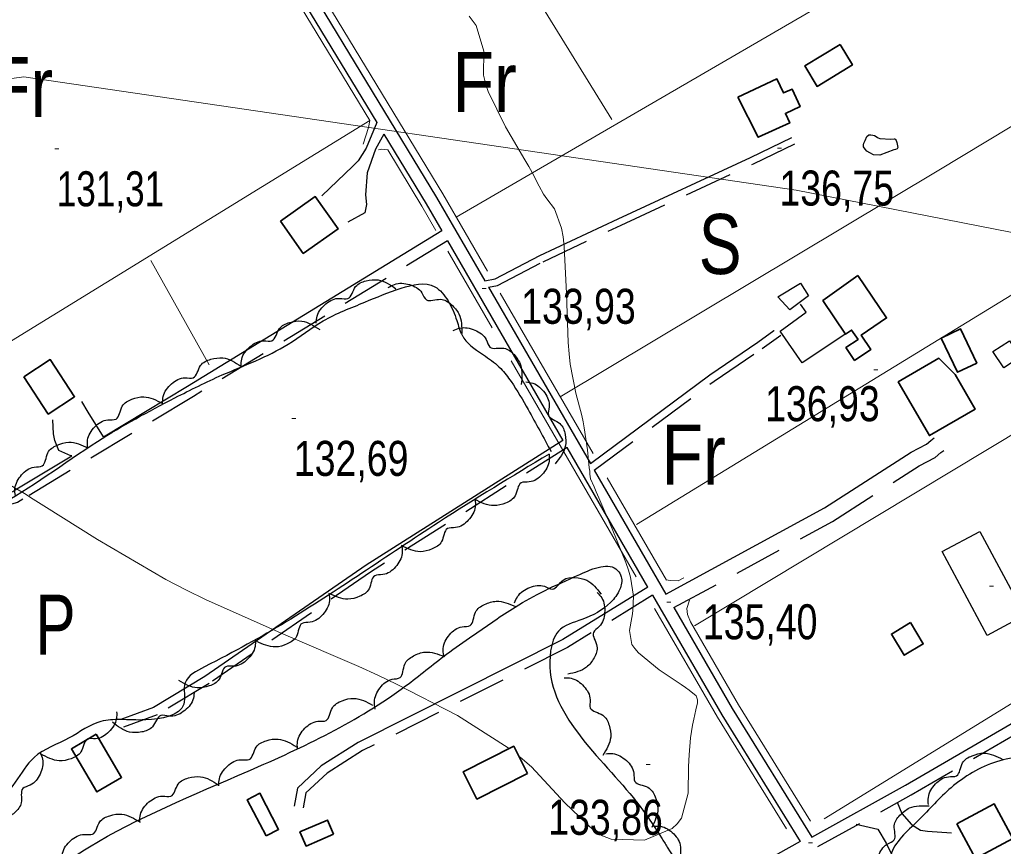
# Model space of a CAD drawing. Extents: x 487425 to 492029, y 4383576 to 4386788.
# Drawn here: x 489600.3 to 489846.1, y 4384715.6 to 4384922.2 of the extents above; entities that cross this region are included whole.
import ezdxf
from ezdxf.enums import TextEntityAlignment as Align

# ---------------------------------------------------------------- set-up
doc = ezdxf.new("R2010")
doc.units = 0
doc.header["$LTSCALE"] = 4
doc.linetypes.add('MEDIUM_DASHED', pattern=[4.5, 3, -1.5])
for name, color, linetype, lineweight in [('21', 7, 'Continuous', 25), ('24', 7, 'Continuous', 13), ('27', 7, 'Continuous', 25), ('38', 7, 'Continuous', 25), ('46', 7, 'Continuous', 25), ('47', 7, 'Continuous', 35), ('51', 7, 'Continuous', 13), ('58', 7, 'Continuous', 25), ('7', 7, 'Continuous', 13), ('9', 7, 'Continuous', 13)]:
    doc.layers.add(name, color=color, linetype=linetype, lineweight=lineweight)
doc.layers.add('31', color=7, linetype='Continuous')

msp = doc.modelspace()

# ---------------------------------------------------------------- linework, layer by layer
at = {"layer": '21'}
for points in [[(489815.22, 4384888.3), (489813.64, 4384888.39), (489812.75, 4384888.85), (489812, 4384889.31), (489811.56, 4384889.76), (489811.19, 4384890.37), (489811.2, 4384890.89), (489811.28, 4384891.34), (489811.58, 4384891.94), (489812.05, 4384892.98), (489812.5, 4384893.35), (489813.03, 4384893.35), (489813.55, 4384893.34), (489813.92, 4384893.19), (489814.59, 4384892.8), (489814.82, 4384892.65), (489815.27, 4384892.5), (489818.04, 4384892.31), (489818.87, 4384892.38), (489819.09, 4384892.38), (489819.16, 4384892.23), (489819.31, 4384892), (489819.53, 4384891.47), (489819.74, 4384890.19), (489819.59, 4384889.9), (489819.21, 4384889.68), (489818.76, 4384889.61)], [(489797.41, 4384853.16), (489792.8, 4384849.61), (489789.76, 4384852.87), (489795.42, 4384856.34)], [(489847.63, 4384841.94), (489850.32, 4384837.8), (489846.2, 4384835.13), (489843.51, 4384839.27)]]:
    msp.add_lwpolyline(points, close=True, dxfattribs=at)
at = {"layer": '24'}
msp.add_lwpolyline([(488954.49, 4384817.11), (489198.5, 4384851.16), (489357.39, 4384873.86), (489601.4, 4384907.91), (489794.34, 4384879.53), (490083.75, 4384822.79), (490248.31, 4384800.09), (490395.85, 4384817.11), (490526.37, 4384822.79), (490764.71, 4384947.63), (491088.16, 4385117.87), (491252.72, 4385202.99), (491256.7, 4385199.2)], dxfattribs=at)
at = {"layer": '27'}
for points in [[(489674.43, 4384846.32), (489674.65, 4384848.09), (489676.87, 4384851.16), (489680.3, 4384852.52), (489682.36, 4384852.46), (489684.29, 4384855.44), (489686.9, 4384856.89), (489689.92, 4384857.12), (489694.36, 4384854.91)], [(489732.6, 4384813.61), (489705.02, 4384796.52), (489666.92, 4384771.67), (489646.54, 4384760.43), (489641.69, 4384756.43), (489641.33, 4384751.11), (489631.84, 4384747.17), (489625.46, 4384747.24), (489620.65, 4384746.77), (489612.73, 4384742.66), (489603.97, 4384737.8), (489599.25, 4384731.63), (489593.56, 4384725.69), (489583.29, 4384720.18), (489576.95, 4384717.11), (489569.26, 4384713.44), (489548.36, 4384702.8), (489537.94, 4384696.92), (489518.33, 4384687.69), (489517.34, 4384686.65), (489503.16, 4384706.32), (489487.47, 4384725.7), (489482.55, 4384734.31), (489474.81, 4384746.63), (489471.65, 4384752.14), (489472.25, 4384752.43), (489504.83, 4384767.74), (489515.86, 4384773.84), (489523.35, 4384779.46), (489532.64, 4384785.28), (489538.31, 4384789.12), (489541.38, 4384788.86), (489557.26, 4384786.13), (489563.88, 4384788.23), (489594.4, 4384800.41), (489619.8, 4384816.77), (489639.13, 4384827.66), (489650.97, 4384833.37), (489667.41, 4384841.06), (489676.18, 4384846.89), (489686.59, 4384851.57), (489695.63, 4384855.07), (489704.04, 4384855.43), (489707.37, 4384851.86), (489709.57, 4384846.96), (489710.95, 4384843.19), (489711.32, 4384842.59), (489716.74, 4384838.03), (489720.53, 4384834.98), (489723.12, 4384831.73), (489727.39, 4384824.7), (489733.13, 4384814.21)], [(489692.39, 4384855.19), (489693.96, 4384856.02), (489697.75, 4384855.94), (489700.83, 4384853.89), (489701.95, 4384852.17), (489705.5, 4384852.28), (489708.18, 4384850.96), (489710.09, 4384848.62), (489710.8, 4384843.71)], [(489655.65, 4384835.55), (489655.81, 4384837.32), (489657.94, 4384840.46), (489661.33, 4384841.92), (489663.38, 4384841.92), (489665.23, 4384844.96), (489667.79, 4384846.49), (489670.8, 4384846.82), (489675.3, 4384844.74)], [(489708.66, 4384844.45), (489710.31, 4384845.09), (489714.07, 4384844.58), (489716.89, 4384842.2), (489717.81, 4384840.36), (489721.35, 4384840.06), (489723.86, 4384838.45), (489725.49, 4384835.9), (489725.64, 4384830.95)], [(489636.05, 4384826.24), (489636.2, 4384828.01), (489638.3, 4384831.16), (489641.68, 4384832.65), (489643.73, 4384832.67), (489645.55, 4384835.72), (489648.1, 4384837.28), (489651.11, 4384837.63), (489655.63, 4384835.59)], [(489726.85, 4384831.64), (489728.59, 4384831.3), (489731.52, 4384828.89), (489732.66, 4384825.38), (489732.47, 4384823.34), (489735.32, 4384821.21), (489736.61, 4384818.52), (489736.66, 4384815.49), (489734.17, 4384811.2)], [(489617.29, 4384815.3), (489617.3, 4384817.08), (489619.13, 4384820.4), (489622.37, 4384822.17), (489624.41, 4384822.36), (489625.97, 4384825.55), (489628.38, 4384827.31), (489631.34, 4384827.91), (489636.02, 4384826.26)], [(489599.26, 4384803.22), (489599.17, 4384805), (489600.82, 4384808.41), (489603.96, 4384810.35), (489605.99, 4384810.65), (489607.38, 4384813.92), (489609.69, 4384815.81), (489612.62, 4384816.56), (489617.38, 4384815.16)], [(489732.6, 4384813.61), (489732.63, 4384811.84), (489730.87, 4384808.48), (489727.67, 4384806.64), (489725.63, 4384806.41), (489724.14, 4384803.18), (489721.76, 4384801.37), (489718.81, 4384800.71), (489714.1, 4384802.26)], [(489714.13, 4384802.22), (489714.18, 4384800.44), (489712.44, 4384797.07), (489709.26, 4384795.21), (489707.22, 4384794.96), (489705.75, 4384791.72), (489703.39, 4384789.89), (489700.45, 4384789.2), (489695.73, 4384790.72)], [(489695.83, 4384790.56), (489695.91, 4384788.78), (489694.23, 4384785.38), (489691.07, 4384783.47), (489689.04, 4384783.18), (489687.63, 4384779.92), (489685.3, 4384778.05), (489682.37, 4384777.32), (489677.62, 4384778.75)], [(489745.01, 4384434.16), (489741.88, 4384435.77), (489731.89, 4384455.24), (489719.3, 4384475.49), (489713.52, 4384482.38), (489710.45, 4384482.79), (489701.94, 4384479.97), (489694.29, 4384473.75), (489684.93, 4384468.01), (489670.36, 4384460.29), (489658.63, 4384451.65), (489662.1, 4384440.36), (489664.38, 4384436.28), (489663.66, 4384432.01), (489657.1, 4384429.31), (489647.25, 4384427.25), (489637.56, 4384425.86), (489634.19, 4384433.4), (489629.63, 4384441.25), (489626.03, 4384448.12), (489620.16, 4384452.84), (489615.37, 4384454.17), (489608.7, 4384454.54), (489600.63, 4384463.94), (489595.41, 4384473.67), (489593.13, 4384483.53), (489591.31, 4384488.95), (489591.14, 4384493.98), (489592.91, 4384497.11), (489604.12, 4384500.28), (489614.35, 4384502.49), (489616.46, 4384503.22), (489616.77, 4384510.72), (489605.55, 4384527.2), (489582.69, 4384562.42), (489577.28, 4384574.19), (489577, 4384582.37), (489578.24, 4384586.4), (489623.17, 4384612.22), (489623.27, 4384614.25), (489618.16, 4384626.54), (489614.33, 4384626.28), (489590.33, 4384613.72), (489566.41, 4384601.62), (489563.9, 4384605.02), (489549.87, 4384630.99), (489535.22, 4384656.14), (489533.62, 4384660.73), (489577.48, 4384690.62), (489617.75, 4384715.44), (489657.42, 4384734.35), (489696.75, 4384755.65), (489706.97, 4384763.57), (489713.55, 4384768.22), (489724.13, 4384775.37), (489740.28, 4384783.52), (489749.74, 4384784.54), (489750.63, 4384782.95), (489750.29, 4384779.8), (489748, 4384776.53), (489740.83, 4384772.26), (489734.94, 4384769.32), (489733.01, 4384764.39), (489753.67, 4384727.7), (489760.69, 4384717.72), (489762.16, 4384715.37), (489767.16, 4384705.94), (489767.13, 4384697.39), (489766.9, 4384690.41), (489766.86, 4384680.29), (489771.25, 4384670.56), (489778.05, 4384668.15), (489793.89, 4384668.8), (489809.16, 4384672.38), (489815.65, 4384675.6), (489820.09, 4384676.98), (489829.14, 4384654.74), (489837.82, 4384639.27), (489832.84, 4384636.62), (489826.56, 4384632.64), (489827.17, 4384626.93), (489832.59, 4384601.89), (489833.16, 4384585.68), (489832.97, 4384575.93), (489831.92, 4384569.19), (489828.17, 4384562.63), (489830.21, 4384551.13), (489832.31, 4384544.43), (489834.09, 4384535.85), (489834.7, 4384523.54), (489834.59, 4384513.79)], [(489724.01, 4384776.39), (489724.75, 4384778), (489727.79, 4384780.27), (489731.47, 4384780.55), (489733.42, 4384779.87), (489736.16, 4384782.13), (489739.09, 4384782.74), (489742.02, 4384782.06), (489745.6, 4384778.62)], [(489677.65, 4384778.71), (489677.74, 4384776.93), (489676.08, 4384773.52), (489672.93, 4384771.59), (489670.9, 4384771.3), (489669.5, 4384768.03), (489667.18, 4384766.15), (489664.25, 4384765.4), (489659.5, 4384766.82)], [(489744.64, 4384779.02), (489745.78, 4384777.66), (489746.5, 4384773.94), (489745.16, 4384770.49), (489743.72, 4384769.04), (489744.57, 4384765.59), (489743.86, 4384762.69), (489741.97, 4384760.33), (489737.33, 4384758.59)], [(489706.29, 4384763.25), (489706.16, 4384765.02), (489707.76, 4384768.46), (489710.87, 4384770.45), (489712.89, 4384770.79), (489714.22, 4384774.08), (489716.5, 4384776.01), (489719.42, 4384776.82), (489724.2, 4384775.5)], [(489659.23, 4384767.25), (489659.16, 4384765.48), (489657.21, 4384762.23), (489653.91, 4384760.58), (489651.86, 4384760.46), (489650.18, 4384757.33), (489647.71, 4384755.65), (489644.73, 4384755.16), (489640.11, 4384756.99)], [(489689.18, 4384749.89), (489688.97, 4384751.65), (489690.39, 4384755.17), (489693.39, 4384757.32), (489695.4, 4384757.75), (489696.56, 4384761.11), (489698.74, 4384763.15), (489701.61, 4384764.1), (489706.45, 4384763.02)], [(489736.35, 4384757.71), (489738.12, 4384757.59), (489741.32, 4384755.54), (489742.87, 4384752.19), (489742.92, 4384750.14), (489746.01, 4384748.37), (489747.61, 4384745.85), (489748.01, 4384742.85), (489746.05, 4384738.3)], [(489643.95, 4384753.9), (489643.62, 4384752.15), (489641.21, 4384749.23), (489637.69, 4384748.09), (489635.65, 4384748.28), (489633.53, 4384745.43), (489630.83, 4384744.15), (489627.81, 4384744.11), (489623.52, 4384746.6)], [(490039.24, 4384621.99), (490030.98, 4384615.94), (490027.35, 4384607.18), (490022.74, 4384596.32), (490012.75, 4384587.95), (490007.11, 4384582.95), (489999.21, 4384575.17), (489994.7, 4384572.26), (489981.36, 4384573.28), (489979.73, 4384580.78), (489976.53, 4384586.86), (489964.99, 4384590.72), (489947.56, 4384603.67), (489942.93, 4384609.01), (489944, 4384617.78), (489942.39, 4384629.93), (489935.59, 4384637.52), (489917.08, 4384640.2), (489906.73, 4384640.01), (489893.69, 4384640.95), (489890.63, 4384645.38), (489888.39, 4384649.06), (489888.56, 4384656.26), (489891.74, 4384664.95), (489901.13, 4384673.39), (489917.29, 4384683.99), (489924.04, 4384686.22), (489932.9, 4384691.14), (489936.3, 4384697.06), (489937.36, 4384701.78), (489933.07, 4384720.76), (489925.45, 4384731.28), (489926.67, 4384737.05), (489930.36, 4384742.06), (489931.87, 4384747.08), (489928.59, 4384753.24), (489917.34, 4384750.8), (489906.51, 4384739.58), (489897.43, 4384739.54), (489888.53, 4384745.34), (489884.56, 4384748.35), (489882.84, 4384748.8), (489857.62, 4384739.66), (489844.42, 4384736.7), (489833.07, 4384730.21), (489824.8, 4384721.99), (489817.95, 4384713.31), (489818.37, 4384701.61), (489818.42, 4384695.84), (489821.4, 4384688.25), (489822.5, 4384681.5), (489844.21, 4384645.45), (489870.07, 4384590.56)], [(489669.75, 4384739.98), (489669.76, 4384741.75), (489671.61, 4384745.07), (489674.86, 4384746.82), (489676.9, 4384747.01), (489678.47, 4384750.2), (489680.89, 4384751.95), (489683.85, 4384752.53), (489688.53, 4384750.86)], [(489624.56, 4384749.22), (489624.51, 4384747.45), (489622.6, 4384744.17), (489619.32, 4384742.47), (489617.27, 4384742.33), (489615.64, 4384739.17), (489613.19, 4384737.47), (489610.21, 4384736.94), (489605.58, 4384738.7)], [(489650.12, 4384730.67), (489650.24, 4384732.45), (489652.28, 4384735.64), (489655.62, 4384737.21), (489657.68, 4384737.27), (489659.43, 4384740.36), (489661.95, 4384741.96), (489664.95, 4384742.37), (489669.51, 4384740.43)], [(489605.44, 4384739.04), (489606.04, 4384737.37), (489605.43, 4384733.62), (489602.98, 4384730.86), (489601.12, 4384729.99), (489600.74, 4384726.46), (489599.07, 4384723.98), (489596.48, 4384722.42), (489591.52, 4384722.39)], [(489746.77, 4384738.7), (489748.54, 4384738.75), (489751.92, 4384737.02), (489753.79, 4384733.83), (489754.04, 4384731.8), (489757.28, 4384730.34), (489759.11, 4384727.98), (489759.8, 4384725.04), (489758.29, 4384720.31)], [(489827.41, 4384726.03), (489827.39, 4384727.8), (489829.17, 4384731.15), (489832.38, 4384732.97), (489834.42, 4384733.2), (489835.93, 4384736.42), (489838.31, 4384738.21), (489841.26, 4384738.86), (489845.97, 4384737.28)], [(489630.34, 4384721.74), (489630.51, 4384723.51), (489632.65, 4384726.65), (489636.04, 4384728.1), (489638.09, 4384728.1), (489639.95, 4384731.13), (489642.51, 4384732.66), (489645.52, 4384732.98), (489650.02, 4384730.89)], [(489815.48, 4384707.71), (489814.72, 4384709.31), (489814.94, 4384713.1), (489817.09, 4384716.1), (489818.84, 4384717.16), (489818.87, 4384720.71), (489820.28, 4384723.34), (489822.69, 4384725.16), (489827.62, 4384725.69)], [(489610.9, 4384712.1), (489611.04, 4384713.87), (489613.12, 4384717.04), (489616.48, 4384718.56), (489618.54, 4384718.59), (489620.33, 4384721.66), (489622.87, 4384723.23), (489625.87, 4384723.61), (489630.41, 4384721.6)], [(489758.7, 4384720.62), (489760.47, 4384720.58), (489763.75, 4384718.68), (489765.45, 4384715.4), (489765.59, 4384713.35), (489768.75, 4384711.72), (489770.45, 4384709.26), (489770.99, 4384706.29), (489769.23, 4384701.66)]]:
    msp.add_spline(points, degree=3, dxfattribs=at)
at = {"layer": '38'}
for p, q in [((489639.32, 4384979.33), (489689.56, 4384896.49)), ((489707.24, 4384866.91), (489736.09, 4384817.03)), ((489717.46, 4384855.31), (489742.94, 4384811.26)), ((489757.33, 4384780.3), (489737.11, 4384815.27)), ((489743.91, 4384809.58), (489761.81, 4384778.63))]:
    msp.add_line(p, q, dxfattribs=at)
for points in [[(489640.17, 4384983.8), (489704.5, 4384877.71), (489716.53, 4384856.91)], [(489689.56, 4384896.49), (489686.95, 4384890.06), (489684.89, 4384886.85), (489683.6, 4384885.52), (489675.86, 4384878.18)], [(489691.32, 4384893.58), (489689.27, 4384889.8), (489687.18, 4384883.9), (489686.74, 4384878.35), (489687.02, 4384875.95), (489686.62, 4384873.93), (489682.31, 4384871.58)], [(489691.32, 4384893.58), (489701.89, 4384876.16), (489705.79, 4384869.42)], [(489716.53, 4384856.91), (489719.11, 4384857.43), (489730.33, 4384863.25), (489749.88, 4384872.41), (489782.92, 4384887.71), (489793.24, 4384892.69)], [(489705.79, 4384869.42), (489642.29, 4384830.51), (489621.28, 4384817.86)], [(489742.94, 4384811.26), (489772.75, 4384833.38), (489784.79, 4384841.58), (489788.8, 4384844.46), (489788.84, 4384844.49)], [(489621.28, 4384817.91), (489617.48, 4384824.08), (489615.86, 4384826.72)], [(489613.38, 4384813.12), (489613.16, 4384813.17), (489610.09, 4384814.48), (489609.15, 4384816.97), (489608.79, 4384818.62), (489608.61, 4384822.15)], [(489613.39, 4384813.11), (489599.6, 4384804.8), (489598.64, 4384804.18), (489596.26, 4384803.55), (489591.58, 4384803.1), (489588.39, 4384803.14), (489583.7, 4384803.41), (489581.13, 4384804.08), (489565.87, 4384815.58), (489562.2, 4384817.74)], [(489736.09, 4384817.03), (489686.9, 4384785.82), (489646.61, 4384758), (489633.8, 4384750.26), (489625.61, 4384747.25)], [(489761.81, 4384778.63), (489801.42, 4384800.16), (489823.12, 4384814.11), (489826.89, 4384816.05), (489828.01, 4384817.01), (489828.8, 4384817.62)], [(489757.33, 4384780.3), (489736.06, 4384767.24), (489684.89, 4384741.49), (489675.71, 4384735.67), (489669.75, 4384730.14), (489668.9, 4384725.59)], [(489758.48, 4384778.31), (489775.76, 4384748.45), (489795.35, 4384716.8)], [(489763.79, 4384775.22), (489778.37, 4384750.01), (489798.26, 4384717.88)], [(489798.26, 4384717.88), (489821.71, 4384730.84), (489857.46, 4384751.72), (489873.29, 4384761.95)], [(489819.57, 4384726.57), (489820.76, 4384723.8), (489823.15, 4384721.02), (489825.39, 4384719.58), (489827.19, 4384719.35), (489833.19, 4384718.96)], [(489809.35, 4384721.13), (489814.75, 4384719.84), (489816.84, 4384716.39), (489818.85, 4384712.26), (489822.57, 4384703.55), (489825.41, 4384698.59)], [(489795.35, 4384716.8), (489731.93, 4384681.33), (489703.26, 4384664.34), (489702.03, 4384663.71), (489698.88, 4384663.44), (489694.54, 4384663.49), (489688.69, 4384664.82), (489679.56, 4384668.34), (489675.31, 4384670.49), (489670.1, 4384672.46)]]:
    msp.add_lwpolyline(points, dxfattribs=at)
at = {"layer": '38', "linetype": 'MEDIUM_DASHED'}
for points in [[(489717.46, 4384855.31), (489719.7, 4384855.76), (489731.11, 4384861.68), (489750.62, 4384870.82), (489783.66, 4384886.13), (489794, 4384891.11)], [(489707.24, 4384866.91), (489643.8, 4384828.03), (489601.13, 4384802.33), (489599.82, 4384801.49), (489596.78, 4384800.69), (489591.7, 4384800.2), (489588.29, 4384800.24), (489583.24, 4384800.53), (489579.84, 4384801.42), (489564.6, 4384812.91), (489559.56, 4384815.9)], [(489743.91, 4384809.58), (489773.87, 4384831.81), (489785.9, 4384840), (489789.91, 4384842.88), (489790.53, 4384843.31)], [(489737.11, 4384815.27), (489688.03, 4384784.12), (489647.72, 4384756.29), (489634.69, 4384748.42), (489626.31, 4384745.33)], [(489763.79, 4384775.22), (489803.42, 4384796.77), (489825.09, 4384810.69), (489829.11, 4384812.76), (489830.51, 4384813.96), (489831.21, 4384814.51)], [(489758.48, 4384778.31), (489737.18, 4384765.22), (489686.03, 4384739.48), (489677.13, 4384733.84), (489671.87, 4384728.97), (489671.16, 4384725.17)], [(489799.74, 4384715.5), (489823.09, 4384728.41), (489858.93, 4384749.33), (489875.06, 4384759.76)]]:
    msp.add_lwpolyline(points, dxfattribs=at)
at = {"layer": '46'}
msp.add_lwpolyline([(489806.76, 4384843.62), (489795.87, 4384836.38), (489790.34, 4384844.32), (489796.84, 4384849.04), (489795.44, 4384851.08)], dxfattribs=at)
at = {"layer": '47'}
for points in [[(489805.33, 4384915.94), (489796.5, 4384910.59), (489799.59, 4384905.5), (489808.42, 4384910.85)], [(489779.82, 4384902.8), (489789.55, 4384907.34), (489791.18, 4384903.84), (489793.32, 4384904.83), (489795.34, 4384900.44), (489791.65, 4384898.74), (489792.74, 4384896.35), (489784.88, 4384892.78)], [(489665.51, 4384871.84), (489674.21, 4384877.96), (489679.9, 4384869.88), (489671.2, 4384863.76)], [(489809.78, 4384858.2), (489816.93, 4384847.61), (489810.6, 4384843.34), (489813.02, 4384839.74), (489808.95, 4384837.02), (489806.8, 4384840.21), (489809.81, 4384842.24), (489808.21, 4384844.59), (489806.69, 4384843.57), (489801.04, 4384851.97)], [(489830.6, 4384842.58), (489834.64, 4384834.05), (489839.46, 4384836.33), (489835.42, 4384844.86)], [(489834.1, 4384833.46), (489839.1, 4384824.86), (489827.65, 4384818.21), (489819.84, 4384831.64), (489829.97, 4384837.53)], [(489601.38, 4384832.89), (489607.46, 4384823.61), (489614.07, 4384827.94), (489607.99, 4384837.22)], [(489822.89, 4384771.47), (489826.09, 4384766.15), (489821.37, 4384763.31), (489818.17, 4384768.63)], [(489619.42, 4384743.56), (489625.79, 4384732.8), (489619.63, 4384729.15), (489613.26, 4384739.91)], [(489727.26, 4384733.78), (489714.6, 4384727.36), (489711.14, 4384734.18), (489723.8, 4384740.6)], [(489661.89, 4384718.17), (489657.2, 4384727.2), (489660.36, 4384728.84), (489665.05, 4384719.81)], [(489834.47, 4384721.21), (489839.14, 4384712.49), (489848.48, 4384717.49), (489843.81, 4384726.21)], [(489678.77, 4384718.57), (489671.89, 4384715.64), (489670.38, 4384719.19), (489677.26, 4384722.12)]]:
    msp.add_lwpolyline(points, close=True, dxfattribs=at)
at = {"layer": '51'}
for p, q in [((489639.38, 4384976.89), (489687.83, 4384896.99)), ((489563.2, 4384820.42), (489687.83, 4384896.99)), ((489633.07, 4384862.01), (489647.7, 4384835.89)), ((489707.34, 4384864.29), (489718.41, 4384845.17)), ((489720.43, 4384853.79), (489743.62, 4384813.71)), ((489723.18, 4384836.91), (489754.39, 4384782.96)), ((489768.94, 4384770.66), (489855.96, 4384823.09)), ((489747.1, 4384807.69), (489761.93, 4384782.07))]:
    msp.add_line(p, q, dxfattribs=at)
for points in [[(489709.41, 4384872.77), (489831.83, 4384944), (489877.76, 4384972.06), (489876.86, 4384971.39), (489897.02, 4384937.03)], [(489748.33, 4384897.23), (489710.39, 4384958.66), (489708.44, 4384965.36)], [(489801.33, 4384722.43), (489914.76, 4384792.27), (489986.12, 4384835.09), (490062.89, 4384881.72), (490165.21, 4384946.35), (490167.24, 4384947.39), (490167.77, 4384947.39), (490170.13, 4384947.21)], [(489667.44, 4384942.33), (489706.05, 4384878.63), (489717.23, 4384859.32)], [(489735.4, 4384827.93), (489829.96, 4384884.53), (489902.1, 4384928.12)], [(489687.83, 4384896.99), (489687.46, 4384895.23), (489686.14, 4384891.04)], [(489692.29, 4384889.63), (489690.85, 4384889.79), (489690.02, 4384889.65)], [(489692.29, 4384889.63), (489700.83, 4384875.53), (489704.32, 4384869.51)], [(489754.45, 4384796.04), (489852.36, 4384855.91), (489893.07, 4384879.53)], [(489766.3, 4384782.7), (489764.87, 4384781.96), (489763.07, 4384781.98), (489762.4, 4384782.07), (489761.88, 4384782.17)], [(489767.92, 4384771.71), (489767.17, 4384773.53), (489767.04, 4384775.04), (489767.67, 4384777.13)], [(489758.98, 4384775.02), (489774.7, 4384747.81), (489791.98, 4384719.92)], [(489767.92, 4384771.71), (489779.92, 4384750.94), (489797.91, 4384721.89)]]:
    msp.add_lwpolyline(points, dxfattribs=at)
at = {"layer": '58'}
msp.add_lwpolyline([(489840.24, 4384794.29), (489851.47, 4384773.32), (489842.04, 4384768.27), (489830.81, 4384789.24)], close=True, dxfattribs=at)
at = {"layer": '7'}
for p, q in [((489609.1, 4384889.89), (489610.1, 4384889.89)), ((489789.68, 4384890.08), (489790.68, 4384890.08)), ((489715.91, 4384854.98), (489716.91, 4384854.98)), ((489813.73, 4384834.67), (489814.73, 4384834.67)), ((489668.35, 4384822.52), (489669.35, 4384822.52)), ((489842.62, 4384780.56), (489843.62, 4384780.56)), ((489762.06, 4384776.59), (489763.06, 4384776.59)), ((489756.87, 4384736.06), (489757.87, 4384736.06)), ((489797.46, 4384716.47), (489798.46, 4384716.47))]:
    msp.add_line(p, q, dxfattribs=at)
at = {"layer": '9'}
for points in [[(489765.62, 4384756), (489760.16, 4384759.72), (489754.95, 4384763.93), (489754.03, 4384765), (489753.33, 4384766.04), (489752.67, 4384769.47), (489753.33, 4384772.73), (489753.46, 4384773.66), (489753.56, 4384774.6), (489753.75, 4384778.11), (489752.96, 4384782.87), (489752.45, 4384784.6), (489751.8, 4384786.52), (489748.42, 4384794.93), (489745.02, 4384802.68), (489744.37, 4384804.17), (489743.85, 4384805.38), (489742.99, 4384807.4), (489742.84, 4384808.62), (489742.77, 4384809.32), (489742.67, 4384810.18), (489742.2, 4384814.62), (489741.4, 4384820.13), (489741.1, 4384821.66), (489740.77, 4384823.2), (489739.29, 4384828.8), (489737.9, 4384836.05), (489737.63, 4384838.63), (489737.39, 4384841.46), (489736.94, 4384853.75), (489736.4, 4384865.46), (489736.11, 4384867.92), (489735.76, 4384870.04), (489733.98, 4384874.88), (489732.08, 4384877.35), (489731.64, 4384877.98), (489731.25, 4384878.59), (489730.15, 4384880.58), (489728.36, 4384883.96), (489727.52, 4384885.44), (489726.54, 4384887.16), (489721.75, 4384895.36), (489717.42, 4384904.18), (489716.72, 4384906.3), (489716.24, 4384908.29), (489716.32, 4384914.27), (489714.41, 4384920.74), (489712.68, 4384923.03)], [(489597.42, 4384806.2), (489601.53, 4384803.73), (489603.73, 4384802.36), (489606.38, 4384800.7), (489619.78, 4384792.23), (489636.87, 4384782.27), (489641.85, 4384779.68), (489646.94, 4384777.15), (489666.23, 4384768.58), (489685.06, 4384760.52), (489689.86, 4384758.32), (489694.48, 4384756.12), (489709.7, 4384748.25), (489722.37, 4384740.16), (489722.59, 4384739.99)], [(489725.09, 4384738.06), (489725.39, 4384737.83), (489728.19, 4384735.44), (489736.56, 4384726.48), (489743.85, 4384719.41), (489745.98, 4384718.23), (489748.15, 4384717.37), (489756.43, 4384717.07), (489763.33, 4384720.02), (489764.65, 4384721.21), (489765.71, 4384722.57), (489767.38, 4384728.85), (489767.47, 4384735.44), (489767.52, 4384737), (489767.59, 4384738.43), (489767.97, 4384742.65), (489768.46, 4384745.82), (489768.6, 4384746.61), (489768.75, 4384747.35), (489769.3, 4384749.68), (489769.67, 4384751.47), (489769.69, 4384751.87), (489769.68, 4384752.22), (489769.36, 4384753.17), (489767.62, 4384754.58), (489766.71, 4384755.23), (489765.62, 4384756)]]:
    msp.add_lwpolyline(points, dxfattribs=at)

# ---------------------------------------------------------------- texts
at = {"layer": '31'}
for s, width, p in [('Fr', 0.85, (489716.5, 4384899.07)), ('Fr', 0.85, (489600.67, 4384897.84)), ('S', 0.8, (489775.36, 4384858.6)), ('Fr', 0.85, (489768.71, 4384805.99)), ('P', 0.75, (489609.29, 4384763.46))]:
    msp.add_text(s, height=15, dxfattribs=dict(at, width=width)).set_placement(p, align=Align.CENTER)
at = {"layer": '7'}
for s, width, p in [('131,31', 0.75, (489609.6, 4384875.52)), ('136,75', 0.8, (489790.18, 4384875.71)), ('133,93', 0.8, (489725.65, 4384846.16)), ('136,93', 0.8, (489786.61, 4384821.82)), ('132,69', 0.8, (489668.85, 4384808.15)), ('135,40', 0.8, (489771.04, 4384767.31)), ('133,86', 0.8, (489732.41, 4384718.45))]:
    msp.add_text(s, height=8.75, dxfattribs=dict(at, width=width)).set_placement(p)

doc.saveas('drawing.dxf')
